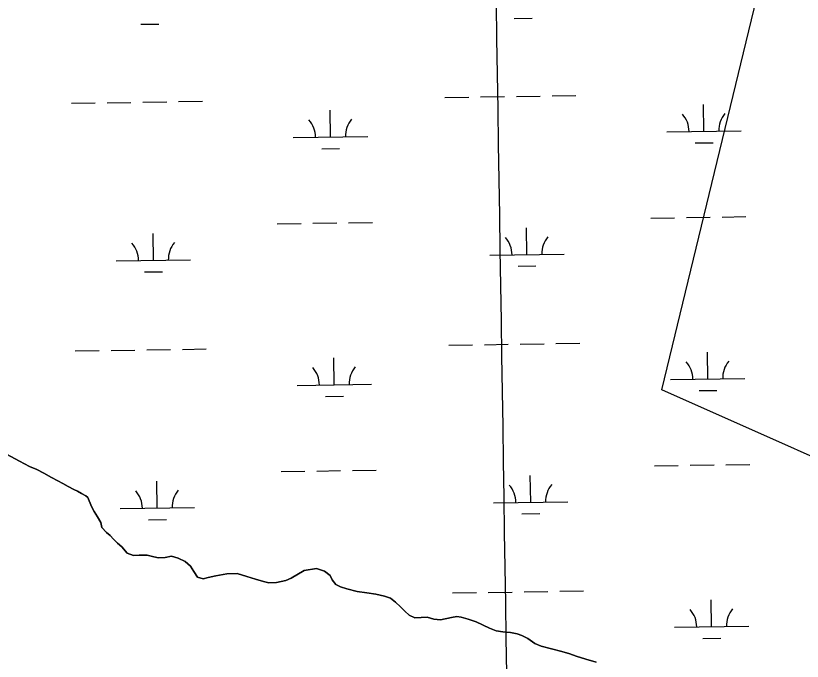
# Model space of a CAD drawing. Extents: x 3823584 to 3861785, y 301729 to 327625.
# Drawn here: x 3848291 to 3849348, y 314835 to 315702 of the extents above; entities that cross this region are included whole.
import ezdxf

# ---------------------------------------------------------------- set-up
doc = ezdxf.new("R2010")
doc.units = 0
for name, color, linetype in [('V-GRID-MAJR', 7, 'Continuous'), ('V-TOPO-SHOR', 7, 'Continuous'), ('V-WETL-SWMP', 7, 'Continuous')]:
    doc.layers.add(name, color=color, linetype=linetype)

msp = doc.modelspace()

# ---------------------------------------------------------------- linework, layer by layer
at = {"layer": 'V-GRID-MAJR'}
msp.add_spline([(3849065.214, 307483.094), (3848970.941, 313540.09), (3848876.6210000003, 319600.17), (3848782.301, 325660.246), (3848782.253, 325663.333)], degree=3, dxfattribs=at)
at = {"layer": 'V-TOPO-SHOR'}
for points in [[(3849519.7542200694, 315038.7288024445), (3849159.2454119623, 315198.9549393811), (3849326.1476379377, 315886.59211040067)], [(3848278.937, 315112.576), (3848296.026, 315103.227), (3848309.768, 315096.175), (3848319.373, 315092.391), (3848328.8000000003, 315087.24), (3848339.21, 315081.514), (3848347.848, 315076.939), (3848354.328, 315073.504), (3848361.793, 315069.306)], [(3848361.793, 315069.306), (3848369.061, 315065.298), (3848373.966, 315063.014), (3848379.6580000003, 315060.159), (3848385.554, 315056.719), (3848388.112, 315054.8), (3848392.943, 315042.569), (3848396.347, 315035.587), (3848400.92, 315028.426), (3848405.4990000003, 315020.87200000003), (3848406.9450000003, 315014.257), (3848413.27, 315007.702), (3848418.197, 315003.471), (3848422.5470000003, 314998.84), (3848427.88, 314993.444)], [(3848427.88, 314993.444), (3848433.5100000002, 314988.438), (3848441.042, 314979.669), (3848449.241, 314976.73), (3848457.177, 314976.93700000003), (3848467.955, 314976.95900000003), (3848476.7660000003, 314975.061), (3848483.0330000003, 314973.492), (3848491.72, 314973.99), (3848500.574, 314975.683), (3848509.3740000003, 314973.185), (3848518.899, 314968.433), (3848526.0160000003, 314962.51300000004), (3848530.274, 314955.279), (3848535.423, 314947.585), (3848543.182, 314945.547), (3848549.636, 314946.97000000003), (3848560.146, 314949.543), (3848574.9960000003, 314952.213), (3848588.472, 314952.656), (3848601.747, 314948.609), (3848613.228, 314944.734), (3848624.271, 314941.76), (3848631.4390000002, 314940.181), (3848641.323, 314940.515), (3848654.077, 314943.21), (3848661.299, 314946.419), (3848678.778, 314956.395), (3848695.275, 314959.047), (3848706.015, 314955.629), (3848713.7320000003, 314949.852), (3848716.507, 314943.982), (3848721.078, 314937.941), (3848727.474, 314934.574), (3848736.1240000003, 314931.928), (3848749.852, 314928.176), (3848763.004, 314926.376), (3848774.961, 314924.739), (3848786.458, 314922.21), (3848794.6580000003, 314919.423), (3848801.484, 314914.254), (3848808.296, 314907.886), (3848814.0670000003, 314902.131), (3848819.839, 314896.377), (3848827.281, 314892.846), (3848835.969, 314893.344), (3848843.909, 314893.851), (3848853.0100000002, 314891.199), (3848861.98, 314890.347), (3848876.838, 314893.618), (3848883.738, 314894.884), (3848889.716, 314894.066), (3848898.963, 314891.265), (3848909.699, 314887.548), (3848927.561, 314878.956), (3848936.505, 314875.708), (3848945.469, 314874.109), (3848955.785, 314873.091), (3848964.747, 314871.34), (3848971.012, 314869.47000000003), (3848979.1950000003, 314865.333), (3848988.696, 314858.487), (3848997.339, 314855.093), (3849010.917, 314851.194), (3849024.794, 314847.587), (3849035.69, 314844.767), (3849044.3340000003, 314841.523), (3849057.159, 314837.333), (3849070.882, 314833.282)]]:
    msp.add_lwpolyline(points, dxfattribs=at)
at = {"layer": 'V-WETL-SWMP'}
for p, q in [((3848961.1015827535, 315697.8038076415), (3848985.0987223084, 315698.1738128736)), ((3848459.2534027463, 315690.0659498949), (3848483.2505423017, 315690.435955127)), ((3848414.02833591, 315584.7163162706), (3848446.024521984, 315585.20965658)), ((3848462.022615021, 315585.45632673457), (3848494.0188010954, 315585.9496670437)), ((3848510.016894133, 315586.19633719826), (3848542.013080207, 315586.6896775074)), ((3848867.882236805, 315591.7141635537), (3848899.878422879, 315592.20750386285)), ((3848915.8765159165, 315592.4541740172), (3848947.872701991, 315592.9475143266)), ((3848963.870795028, 315593.19418448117), (3848995.866981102, 315593.6875247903)), ((3849011.8650741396, 315593.93419494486), (3849043.861260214, 315594.427535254)), ((3848366.034056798, 315583.9763058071), (3848398.0302428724, 315584.46964611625)), ((3848714.0910071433, 315538.594924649), (3848713.53595552, 315574.59060529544)), ((3849215.93918715, 315546.3327823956), (3849215.384135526, 315582.32846304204)), ((3849165.945146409, 315545.56193816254), (3849265.933227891, 315547.10362662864)), ((3848664.096966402, 315537.82408041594), (3848764.0850478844, 315539.36576888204)), ((3848702.3303540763, 315522.9807734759), (3848726.327493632, 315523.350778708)), ((3849204.1785340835, 315530.7186312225), (3849228.175673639, 315531.0886364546)), ((3849144.3196784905, 315429.7829094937), (3849176.315864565, 315430.27624980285)), ((3849192.3139576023, 315430.52291995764), (3849224.3101436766, 315431.01626026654)), ((3849240.3082367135, 315431.26293042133), (3849272.304422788, 315431.7562707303)), ((3848642.471498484, 315422.0450517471), (3848674.4676845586, 315422.53839205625)), ((3848690.4657775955, 315422.78506221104), (3848722.46196367, 315423.27840251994)), ((3848738.460056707, 315423.52507267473), (3848770.456242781, 315424.0184129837)), ((3848977.9914524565, 315380.7828738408), (3848977.4364008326, 315416.77855448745)), ((3848476.1432724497, 315373.0450160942), (3848475.5882208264, 315409.04069674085)), ((3848426.1492317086, 315372.2741718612), (3848526.137313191, 315373.8158603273)), ((3848927.997411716, 315380.0120296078), (3849027.9854931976, 315381.5537180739)), ((3848966.23079939, 315365.16872266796), (3848990.2279389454, 315365.5387279)), ((3848464.382619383, 315357.43086492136), (3848488.3797589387, 315357.8008701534)), ((3848873.011453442, 315259.07907858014), (3848905.007639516, 315259.57241888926)), ((3848921.0057325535, 315259.81908904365), (3848953.001918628, 315260.312429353)), ((3848969.000011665, 315260.5590995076), (3849000.996197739, 315261.0524398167)), ((3849016.9942907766, 315261.29910997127), (3849048.9904768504, 315261.79245028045)), ((3848371.1632734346, 315251.34122083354), (3848403.1594595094, 315251.83456114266)), ((3848419.1575525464, 315252.081231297), (3848451.1537386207, 315252.5745716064)), ((3848467.1518316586, 315252.821241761), (3848499.148017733, 315253.3145820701)), ((3848515.1461107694, 315253.56125222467), (3848547.142296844, 315254.05459253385)), ((3849221.0684037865, 315213.69769742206), (3849220.5133521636, 315249.69337806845)), ((3848719.22022378, 315205.95983967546), (3848718.6651721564, 315241.95552032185)), ((3848669.2261830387, 315205.1889954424), (3848769.214264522, 315206.73068390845)), ((3849171.074363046, 315212.926853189), (3849271.062444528, 315214.46854165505)), ((3849209.30775072, 315198.0835462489), (3849233.304890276, 315198.453551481)), ((3848707.459570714, 315190.3456885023), (3848731.456710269, 315190.7156937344)), ((3849245.437453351, 315098.6278454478), (3849277.4336394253, 315099.1211857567)), ((3848647.600715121, 315089.4099667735), (3848679.5969011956, 315089.90330708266)), ((3848695.594994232, 315090.14997723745), (3848727.5911803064, 315090.64331754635)), ((3848743.5892733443, 315090.8899877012), (3848775.5854594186, 315091.3833280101)), ((3849149.4488951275, 315097.1478245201), (3849181.445081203, 315097.64116482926)), ((3849197.4431742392, 315097.88783498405), (3849229.4393603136, 315098.38117529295)), ((3848983.120669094, 315048.14778886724), (3848982.56561747, 315084.1434695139)), ((3848481.272489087, 315040.40993112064), (3848480.717437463, 315076.4056117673)), ((3848933.126628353, 315047.3769446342), (3849033.114709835, 315048.9186331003)), ((3848431.278448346, 315039.6390868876), (3848531.2665298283, 315041.1807753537)), ((3848469.5118360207, 315024.7957799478), (3848493.5089755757, 315025.1657851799)), ((3848971.360016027, 315032.5336376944), (3848995.3571555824, 315032.9036429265)), ((3848878.140670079, 314926.44399360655), (3848910.1368561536, 314926.93733391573)), ((3848926.13494919, 314927.18400407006), (3848958.1311352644, 314927.6773443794)), ((3848974.1292283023, 314927.924014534), (3849006.125414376, 314928.4173548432)), ((3849022.1235074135, 314928.66402499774), (3849054.1196934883, 314929.15736530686)), ((3849226.197620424, 314881.06261244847), (3849225.6425688, 314917.05829309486)), ((3849176.2035796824, 314880.2917682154), (3849276.191661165, 314881.8334566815)), ((3849214.4369673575, 314865.4484612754), (3849238.4341069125, 314865.8184665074))]:
    msp.add_line(p, q, dxfattribs=at)
for points in [[(3848883.738, 314894.884), (3848876.838, 314893.617), (3848861.98, 314890.347), (3848853.009, 314891.2), (3848843.909, 314893.851), (3848835.969, 314893.344), (3848827.281, 314892.846), (3848819.838, 314896.376), (3848814.0670000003, 314902.131), (3848808.296, 314907.887), (3848801.484, 314914.253), (3848794.6580000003, 314919.422), (3848786.458, 314922.211), (3848774.961, 314924.74), (3848763.005, 314926.376), (3848749.853, 314928.176), (3848736.125, 314931.928), (3848727.474, 314934.57300000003), (3848721.077, 314937.941), (3848716.506, 314943.982), (3848713.731, 314949.852), (3848706.014, 314955.63), (3848695.276, 314959.048), (3848678.779, 314956.396), (3848661.299, 314946.42), (3848654.077, 314943.211), (3848641.322, 314940.515), (3848631.438, 314940.181), (3848624.271, 314941.761), (3848613.2290000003, 314944.734), (3848601.748, 314948.609), (3848588.472, 314952.656), (3848574.995, 314952.214), (3848560.145, 314949.542), (3848549.636, 314946.97000000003), (3848543.183, 314945.548), (3848535.423, 314947.585), (3848530.273, 314955.279), (3848526.0160000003, 314962.51300000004), (3848518.9, 314968.434), (3848509.375, 314973.185), (3848500.573, 314975.683), (3848491.721, 314973.989), (3848483.0330000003, 314973.492), (3848476.765, 314975.061), (3848467.955, 314976.96), (3848457.177, 314976.936), (3848449.241, 314976.729), (3848441.042, 314979.668), (3848433.5100000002, 314988.438), (3848427.88, 314993.443), (3848422.546, 314998.841), (3848418.198, 315003.47000000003), (3848413.269, 315007.701), (3848406.946, 315014.257), (3848405.5, 315020.87200000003), (3848400.92, 315028.425), (3848396.346, 315035.587), (3848392.944, 315042.568), (3848388.112, 315054.8), (3848385.5530000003, 315056.719), (3848379.6580000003, 315060.159), (3848373.966, 315063.015), (3848369.061, 315065.297), (3848361.793, 315069.305), (3848354.329, 315073.505), (3848347.849, 315076.938), (3848339.2090000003, 315081.514), (3848328.8000000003, 315087.239), (3848319.373, 315092.391), (3848309.767, 315096.176), (3848296.025, 315103.226), (3848278.938, 315112.576)], [(3849070.883, 314833.281), (3849057.159, 314837.332), (3849044.3340000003, 314841.523), (3849035.69, 314844.767), (3849024.795, 314847.588), (3849010.916, 314851.193), (3848997.339, 314855.093), (3848988.697, 314858.48600000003), (3848979.196, 314865.333), (3848971.011, 314869.47000000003), (3848964.7460000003, 314871.339), (3848955.785, 314873.09), (3848945.468, 314874.108), (3848936.505, 314875.70900000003), (3848927.562, 314878.957), (3848909.699, 314887.547), (3848898.964, 314891.264), (3848889.716, 314894.066), (3848883.738, 314894.884)]]:
    msp.add_lwpolyline(points, dxfattribs=at)
for centre, radius, start, end in [((3849160.695514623, 315545.9558546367), 35.24628790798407, 0.11153827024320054, 41.655196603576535), ((3849271.16821855, 315547.659202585), 35.246287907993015, 140.1115340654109, 181.65519239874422), ((3848658.847334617, 315538.2179968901), 35.24628790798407, 0.11153827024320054, 41.655196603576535), ((3848769.320038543, 315539.9213448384), 35.246287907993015, 140.1115340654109, 181.65519239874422), ((3848420.899599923, 315372.6680883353), 35.24628790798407, 0.11153827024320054, 41.655196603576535), ((3848531.372303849, 315374.3714362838), 35.246287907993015, 140.1115340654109, 181.65519239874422), ((3848922.747779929, 315380.4059460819), 35.24628790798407, 0.11153827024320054, 41.655196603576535), ((3849033.2204838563, 315382.1092940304), 35.246287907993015, 140.1115340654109, 181.65519239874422), ((3849165.8247312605, 315213.3207696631), 35.24628790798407, 0.11153827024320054, 41.655196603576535), ((3849276.297435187, 315215.0241176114), 35.246287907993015, 140.1115340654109, 181.65519239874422), ((3848663.9765512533, 315205.5829119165), 35.24628790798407, 0.11153827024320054, 41.655196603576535), ((3848774.4492551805, 315207.2862598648), 35.246287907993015, 140.1115340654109, 181.65519239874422), ((3848927.876996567, 315047.7708611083), 35.24628790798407, 0.11153827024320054, 41.655196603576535), ((3849038.3497004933, 315049.4742090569), 35.246287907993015, 140.1115340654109, 181.65519239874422), ((3848426.02881656, 315040.0330033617), 35.24628790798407, 0.11153827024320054, 41.655196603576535), ((3848536.501520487, 315041.7363513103), 35.246287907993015, 140.1115340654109, 181.65519239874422), ((3849170.953947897, 314880.68568468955), 35.24628790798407, 0.11153827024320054, 41.655196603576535), ((3849281.4266518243, 314882.3890326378), 35.246287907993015, 140.1115340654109, 181.65519239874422)]:
    msp.add_arc(centre, radius, start, end, dxfattribs=at)

doc.saveas('drawing.dxf')
